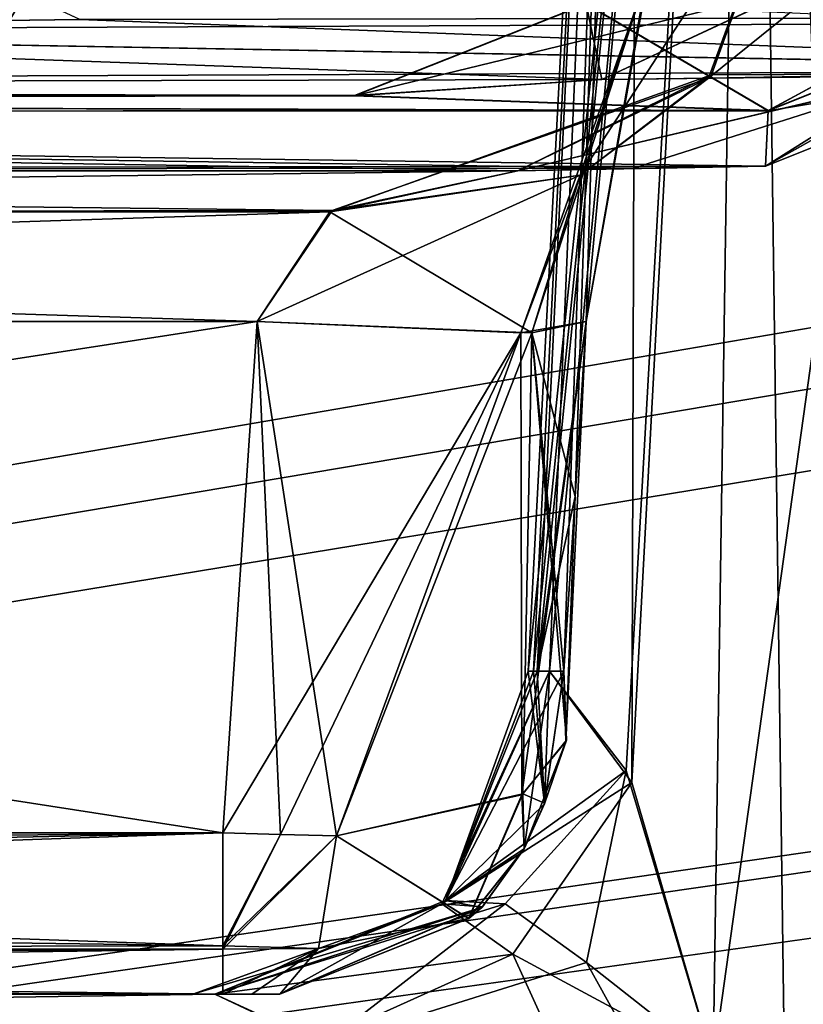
# Model space of a CAD drawing. Header units: inches. Extents: x -10 to 10, y -2.3 to 4.3.
# Tile 322 of 656: x -5.301 to -5.163, y -1.107 to -0.934. Entities that reach past the tile are written whole.
import ezdxf

# ---------------------------------------------------------------- set-up
doc = ezdxf.new("R2010")
doc.units = ezdxf.units.IN
doc.header["$LTSCALE"] = 65.185185
doc.header["$MEASUREMENT"] = 0
for name, color, linetype in [('1572', 7, 'CONTINUOUS'), ('1596', 7, 'CONTINUOUS'), ('1597', 7, 'CONTINUOUS'), ('1598', 7, 'CONTINUOUS'), ('1599', 7, 'CONTINUOUS'), ('1600', 7, 'CONTINUOUS'), ('1601', 7, 'CONTINUOUS'), ('1602', 7, 'CONTINUOUS'), ('1603', 7, 'CONTINUOUS'), ('1604', 7, 'CONTINUOUS'), ('1605', 7, 'CONTINUOUS'), ('1606', 7, 'CONTINUOUS'), ('1607', 7, 'CONTINUOUS'), ('1608', 7, 'CONTINUOUS'), ('1617', 7, 'CONTINUOUS'), ('1622', 7, 'CONTINUOUS'), ('1640', 7, 'CONTINUOUS'), ('1770', 7, 'CONTINUOUS'), ('1773', 7, 'CONTINUOUS'), ('196', 7, 'CONTINUOUS'), ('432', 7, 'CONTINUOUS'), ('4372', 7, 'CONTINUOUS'), ('7074', 7, 'CONTINUOUS'), ('7075', 7, 'CONTINUOUS'), ('7076', 7, 'CONTINUOUS'), ('7077', 7, 'CONTINUOUS'), ('7237', 7, 'CONTINUOUS'), ('7238', 7, 'CONTINUOUS'), ('7239', 7, 'CONTINUOUS'), ('7240', 7, 'CONTINUOUS'), ('7242', 7, 'CONTINUOUS'), ('7243', 7, 'CONTINUOUS'), ('7244', 7, 'CONTINUOUS'), ('7245', 7, 'CONTINUOUS'), ('7250', 7, 'CONTINUOUS'), ('7251', 7, 'CONTINUOUS'), ('7252', 7, 'CONTINUOUS'), ('7253', 7, 'CONTINUOUS'), ('7254', 7, 'CONTINUOUS'), ('7255', 7, 'CONTINUOUS'), ('7256', 7, 'CONTINUOUS'), ('7257', 7, 'CONTINUOUS'), ('7258', 7, 'CONTINUOUS'), ('8585', 7, 'CONTINUOUS'), ('8594', 7, 'CONTINUOUS'), ('9496', 7, 'CONTINUOUS')]:
    doc.layers.add(name, color=color, linetype=linetype)

msp = doc.modelspace()

# ---------------------------------------------------------------- linework, layer by layer
at = {"layer": '1572', "linetype": 'Continuous'}
for points in [[(-5.10467, -0.63882, 4.46648), (-5.17481, -1.57343, 4.42625), (-5.1258, -0.63817, 4.47526), (-5.10467, -0.63882, 4.46648)], [(-5.15357, -1.57279, 4.41749), (-5.17481, -1.57343, 4.42625), (-5.10467, -0.63882, 4.46648), (-5.15357, -1.57279, 4.41749)]]:
    msp.add_3dface(points, dxfattribs=at)
at = {"layer": '1596', "linetype": 'Continuous'}
for points in [[(-5.1919, -0.67738, 3.6), (-5.17224, -0.67738, 3.5154), (-5.21133, -1.04814, 3.6), (-5.1919, -0.67738, 3.6)], [(-5.21133, -1.04814, 3.6), (-5.17224, -0.67738, 3.5154), (-5.20975, -1.04814, 3.57427), (-5.21133, -1.04814, 3.6)], [(-5.2104, -1.04814, 3.61979), (-5.1919, -0.67738, 3.6), (-5.21133, -1.04814, 3.6), (-5.2104, -1.04814, 3.61979)], [(-5.20762, -1.04814, 3.63941), (-5.1919, -0.67738, 3.6), (-5.2104, -1.04814, 3.61979), (-5.20762, -1.04814, 3.63941)], [(-5.20975, -1.04814, 3.57427), (-5.17224, -0.67738, 3.5154), (-5.20113, -0.98664, 3.54659), (-5.20975, -1.04814, 3.57427)], [(-5.19313, -1.06773, 3.68828), (-5.1919, -0.67738, 3.6), (-5.20762, -1.04814, 3.63941), (-5.19313, -1.06773, 3.68828)], [(-5.20113, -0.98664, 3.54659), (-5.17224, -0.67738, 3.5154), (-5.1905, -0.92602, 3.52447), (-5.20113, -0.98664, 3.54659)], [(-5.17224, -0.67738, 3.6846), (-5.1919, -0.67738, 3.6), (-5.19313, -1.06773, 3.68828), (-5.17224, -0.67738, 3.6846)], [(-5.17877, -1.11693, 3.71932), (-5.17224, -0.67738, 3.6846), (-5.19313, -1.06773, 3.68828), (-5.17877, -1.11693, 3.71932)], [(-5.16524, -1.19171, 3.7435), (-5.17224, -0.67738, 3.6846), (-5.17877, -1.11693, 3.71932), (-5.16524, -1.19171, 3.7435)], [(-5.14803, -1.2611, 3.7661), (-5.14602, -1.25654, 3.76755), (-5.17224, -0.67738, 3.6846), (-5.14803, -1.2611, 3.7661)], [(-5.14803, -1.2611, 3.7661), (-5.17224, -0.67738, 3.6846), (-5.16524, -1.19171, 3.7435), (-5.14803, -1.2611, 3.7661)], [(-5.14602, -1.25654, 3.76755), (-5.14505, -1.24804, 3.7678), (-5.17224, -0.67738, 3.6846), (-5.14602, -1.25654, 3.76755)], [(-5.17224, -0.67738, 3.6846), (-5.14505, -1.24804, 3.7678), (-5.13124, -0.96295, 3.7599), (-5.17224, -0.67738, 3.6846)], [(-5.1173, -0.67738, 3.75187), (-5.17224, -0.67738, 3.6846), (-5.13124, -0.96295, 3.7599), (-5.1173, -0.67738, 3.75187)], [(-5.2031, -1.01741, 3.54776), (-5.20975, -1.04814, 3.57427), (-5.20113, -0.98664, 3.54659), (-5.2031, -1.01741, 3.54776)], [(-5.20506, -1.04814, 3.54892), (-5.20975, -1.04814, 3.57427), (-5.2031, -1.01741, 3.54776), (-5.20506, -1.04814, 3.54892)]]:
    msp.add_3dface(points, dxfattribs=at)
at = {"layer": '1597', "linetype": 'Continuous'}
for points in [[(-5.16473, -0.90326, 3.48013), (-5.1282, -0.90239, 3.44171), (-5.14075, -0.9431, 3.4275), (-5.16473, -0.90326, 3.48013)], [(-5.17911, -0.94325, 3.46895), (-5.16473, -0.90326, 3.48013), (-5.14075, -0.9431, 3.4275), (-5.17911, -0.94325, 3.46895)], [(-5.21318, -0.96011, 3.44382), (-5.17911, -0.94325, 3.46895), (-5.14075, -0.9431, 3.4275), (-5.21318, -0.96011, 3.44382)], [(-5.16961, -0.9593, 3.39715), (-5.21318, -0.96011, 3.44382), (-5.14075, -0.9431, 3.4275), (-5.16961, -0.9593, 3.39715)], [(-5.1928, -0.95968, 3.41915), (-5.21318, -0.96011, 3.44382), (-5.16961, -0.9593, 3.39715), (-5.1928, -0.95968, 3.41915)]]:
    msp.add_3dface(points, dxfattribs=at)
at = {"layer": '1598', "linetype": 'Continuous'}
for points in [[(-5.1905, -0.92602, 3.52447), (-5.16473, -0.90326, 3.48013), (-5.20218, -0.96091, 3.48772), (-5.1905, -0.92602, 3.52447)], [(-5.16473, -0.90326, 3.48013), (-5.17911, -0.94325, 3.46895), (-5.20218, -0.96091, 3.48772), (-5.16473, -0.90326, 3.48013)], [(-5.20113, -0.98664, 3.54659), (-5.1905, -0.92602, 3.52447), (-5.21069, -0.98864, 3.49606), (-5.20113, -0.98664, 3.54659)], [(-5.1905, -0.92602, 3.52447), (-5.20218, -0.96091, 3.48772), (-5.21069, -0.98864, 3.49606), (-5.1905, -0.92602, 3.52447)], [(-5.17911, -0.94325, 3.46895), (-5.21318, -0.96011, 3.44382), (-5.24623, -0.96737, 3.46215), (-5.17911, -0.94325, 3.46895)], [(-5.20218, -0.96091, 3.48772), (-5.17911, -0.94325, 3.46895), (-5.24623, -0.96737, 3.46215), (-5.20218, -0.96091, 3.48772)], [(-5.20218, -0.96091, 3.48772), (-5.24623, -0.96737, 3.46215), (-5.21069, -0.98864, 3.49606), (-5.20218, -0.96091, 3.48772)], [(-5.24623, -0.96737, 3.46215), (-5.25904, -0.98664, 3.4713), (-5.21069, -0.98864, 3.49606), (-5.24623, -0.96737, 3.46215)]]:
    msp.add_3dface(points, dxfattribs=at)
at = {"layer": '1599', "linetype": 'Continuous'}
for points in [[(-5.84856, -0.96793, 3.46275), (-5.21318, -0.96011, 3.44382), (-5.84985, -0.96011, 3.44382), (-5.84856, -0.96793, 3.46275)], [(-5.24623, -0.96737, 3.46215), (-5.21318, -0.96011, 3.44382), (-5.84856, -0.96793, 3.46275), (-5.24623, -0.96737, 3.46215)], [(-5.84548, -0.98664, 3.4713), (-5.24623, -0.96737, 3.46215), (-5.84856, -0.96793, 3.46275), (-5.84548, -0.98664, 3.4713)], [(-5.25904, -0.98664, 3.4713), (-5.24623, -0.96737, 3.46215), (-5.84548, -0.98664, 3.4713), (-5.25904, -0.98664, 3.4713)]]:
    msp.add_3dface(points, dxfattribs=at)
at = {"layer": '1600', "linetype": 'Continuous'}
for points in [[(-5.25904, -0.98664, 3.4713), (-5.84548, -0.98664, 3.4713), (-5.2651, -1.07657, 3.47601), (-5.25904, -0.98664, 3.4713)], [(-5.84548, -0.98664, 3.4713), (-5.84077, -1.07657, 3.47601), (-5.2651, -1.07657, 3.47601), (-5.84548, -0.98664, 3.4713)]]:
    msp.add_3dface(points, dxfattribs=at)
at = {"layer": '1601', "linetype": 'Continuous'}
for points in [[(-5.2651, -1.09705, 3.48562), (-5.2651, -1.07657, 3.47601), (-5.84152, -1.09676, 3.48532), (-5.2651, -1.09705, 3.48562)], [(-5.84152, -1.09676, 3.48532), (-5.2651, -1.07657, 3.47601), (-5.84101, -1.08871, 3.47929), (-5.84152, -1.09676, 3.48532)], [(-5.84101, -1.08871, 3.47929), (-5.2651, -1.07657, 3.47601), (-5.84077, -1.0828, 3.477), (-5.84101, -1.08871, 3.47929)], [(-5.2651, -1.07657, 3.47601), (-5.84077, -1.07657, 3.47601), (-5.84077, -1.0828, 3.477), (-5.2651, -1.07657, 3.47601)], [(-5.26507, -1.105, 3.50597), (-5.2651, -1.09705, 3.48562), (-5.84181, -1.105, 3.50599), (-5.26507, -1.105, 3.50597)], [(-5.84181, -1.105, 3.50599), (-5.2651, -1.09705, 3.48562), (-5.84171, -1.10048, 3.49014), (-5.84181, -1.105, 3.50599)], [(-5.84171, -1.10048, 3.49014), (-5.2651, -1.09705, 3.48562), (-5.84152, -1.09676, 3.48532), (-5.84171, -1.10048, 3.49014)]]:
    msp.add_3dface(points, dxfattribs=at)
at = {"layer": '1602', "linetype": 'Continuous'}
for points in [[(-5.2651, -1.07657, 3.47601), (-5.2651, -1.09705, 3.48562), (-5.25491, -1.07688, 3.4769), (-5.2651, -1.07657, 3.47601)], [(-5.25491, -1.07688, 3.4769), (-5.2651, -1.09705, 3.48562), (-5.24505, -1.07714, 3.4795), (-5.25491, -1.07688, 3.4769)], [(-5.24505, -1.07714, 3.4795), (-5.2651, -1.09705, 3.48562), (-5.24822, -1.09696, 3.48843), (-5.24505, -1.07714, 3.4795)], [(-5.2651, -1.09705, 3.48562), (-5.26507, -1.105, 3.50597), (-5.24822, -1.09696, 3.48843), (-5.2651, -1.09705, 3.48562)], [(-5.24822, -1.09696, 3.48843), (-5.26507, -1.105, 3.50597), (-5.25999, -1.105, 3.50641), (-5.24822, -1.09696, 3.48843)], [(-5.25506, -1.105, 3.5077), (-5.24822, -1.09696, 3.48843), (-5.25999, -1.105, 3.50641), (-5.25506, -1.105, 3.5077)]]:
    msp.add_3dface(points, dxfattribs=at)
at = {"layer": '1603', "linetype": 'Continuous'}
for points in [[(-5.84181, -1.105, 3.50599), (-5.84226, -1.105, 3.65059), (-5.26648, -1.105, 3.65059), (-5.84181, -1.105, 3.50599)], [(-5.26507, -1.105, 3.50597), (-5.84181, -1.105, 3.50599), (-5.27037, -1.105, 3.57837), (-5.26507, -1.105, 3.50597)], [(-5.27037, -1.105, 3.57837), (-5.84181, -1.105, 3.50599), (-5.26648, -1.105, 3.65059), (-5.27037, -1.105, 3.57837)], [(-5.25506, -1.105, 3.5077), (-5.26507, -1.105, 3.50597), (-5.27037, -1.105, 3.57837), (-5.25506, -1.105, 3.5077)], [(-5.26507, -1.105, 3.50597), (-5.25506, -1.105, 3.5077), (-5.25999, -1.105, 3.50641), (-5.26507, -1.105, 3.50597)]]:
    msp.add_3dface(points, dxfattribs=at)
at = {"layer": '1604', "linetype": 'Continuous'}
for points in [[(-5.26648, -1.105, 3.65059), (-5.84226, -1.105, 3.65059), (-5.84127, -1.11356, 3.67856), (-5.26648, -1.105, 3.65059)], [(-5.24824, -1.11338, 3.67829), (-5.26648, -1.105, 3.65059), (-5.84127, -1.11356, 3.67856), (-5.24824, -1.11338, 3.67829)]]:
    msp.add_3dface(points, dxfattribs=at)
at = {"layer": '1605', "linetype": 'Continuous'}
for points in [[(-5.19313, -1.06773, 3.68828), (-5.20762, -1.04814, 3.63941), (-5.22652, -1.08911, 3.643), (-5.19313, -1.06773, 3.68828)], [(-5.19313, -1.06773, 3.68828), (-5.22652, -1.08911, 3.643), (-5.21403, -1.09791, 3.67633), (-5.19313, -1.06773, 3.68828)], [(-5.17877, -1.11693, 3.71932), (-5.19313, -1.06773, 3.68828), (-5.21403, -1.09791, 3.67633), (-5.17877, -1.11693, 3.71932)], [(-5.22652, -1.08911, 3.643), (-5.26648, -1.105, 3.65059), (-5.21403, -1.09791, 3.67633), (-5.22652, -1.08911, 3.643)], [(-5.26648, -1.105, 3.65059), (-5.24824, -1.11338, 3.67829), (-5.21403, -1.09791, 3.67633), (-5.26648, -1.105, 3.65059)], [(-5.21403, -1.09791, 3.67633), (-5.24824, -1.11338, 3.67829), (-5.20015, -1.12842, 3.70182), (-5.21403, -1.09791, 3.67633)], [(-5.17877, -1.11693, 3.71932), (-5.21403, -1.09791, 3.67633), (-5.20015, -1.12842, 3.70182), (-5.17877, -1.11693, 3.71932)]]:
    msp.add_3dface(points, dxfattribs=at)
at = {"layer": '1606', "linetype": 'Continuous'}
for points in [[(-5.22652, -1.08911, 3.643), (-5.20762, -1.04814, 3.63941), (-5.21208, -1.07943, 3.53401), (-5.22652, -1.08911, 3.643)], [(-5.21208, -1.07943, 3.53401), (-5.20762, -1.04814, 3.63941), (-5.20847, -1.07138, 3.53848), (-5.21208, -1.07943, 3.53401)], [(-5.2104, -1.04814, 3.61979), (-5.21133, -1.04814, 3.6), (-5.20847, -1.07138, 3.53848), (-5.2104, -1.04814, 3.61979)], [(-5.21133, -1.04814, 3.6), (-5.20975, -1.04814, 3.57427), (-5.20847, -1.07138, 3.53848), (-5.21133, -1.04814, 3.6)], [(-5.20762, -1.04814, 3.63941), (-5.2104, -1.04814, 3.61979), (-5.20847, -1.07138, 3.53848), (-5.20762, -1.04814, 3.63941)], [(-5.20975, -1.04814, 3.57427), (-5.20506, -1.04814, 3.54892), (-5.20847, -1.07138, 3.53848), (-5.20975, -1.04814, 3.57427)], [(-5.21938, -1.08962, 3.52724), (-5.22652, -1.08911, 3.643), (-5.21208, -1.07943, 3.53401), (-5.21938, -1.08962, 3.52724)], [(-5.25506, -1.105, 3.5077), (-5.27037, -1.105, 3.57837), (-5.22652, -1.08911, 3.643), (-5.25506, -1.105, 3.5077)], [(-5.27037, -1.105, 3.57837), (-5.26648, -1.105, 3.65059), (-5.22652, -1.08911, 3.643), (-5.27037, -1.105, 3.57837)], [(-5.25506, -1.105, 3.5077), (-5.22652, -1.08911, 3.643), (-5.21938, -1.08962, 3.52724), (-5.25506, -1.105, 3.5077)]]:
    msp.add_3dface(points, dxfattribs=at)
at = {"layer": '1607', "linetype": 'Continuous'}
for points in [[(-5.20847, -1.07138, 3.53848), (-5.20506, -1.04814, 3.54892), (-5.20461, -1.06031, 3.5271), (-5.20847, -1.07138, 3.53848)], [(-5.21231, -1.06976, 3.50632), (-5.20847, -1.07138, 3.53848), (-5.20461, -1.06031, 3.5271), (-5.21231, -1.06976, 3.50632)], [(-5.24505, -1.07714, 3.4795), (-5.22181, -1.09164, 3.50824), (-5.21231, -1.06976, 3.50632), (-5.24505, -1.07714, 3.4795)], [(-5.22181, -1.09164, 3.50824), (-5.21208, -1.07943, 3.53401), (-5.21231, -1.06976, 3.50632), (-5.22181, -1.09164, 3.50824)], [(-5.21208, -1.07943, 3.53401), (-5.20847, -1.07138, 3.53848), (-5.21231, -1.06976, 3.50632), (-5.21208, -1.07943, 3.53401)], [(-5.24505, -1.07714, 3.4795), (-5.24822, -1.09696, 3.48843), (-5.22181, -1.09164, 3.50824), (-5.24505, -1.07714, 3.4795)], [(-5.21938, -1.08962, 3.52724), (-5.21208, -1.07943, 3.53401), (-5.22181, -1.09164, 3.50824), (-5.21938, -1.08962, 3.52724)], [(-5.25506, -1.105, 3.5077), (-5.21938, -1.08962, 3.52724), (-5.22181, -1.09164, 3.50824), (-5.25506, -1.105, 3.5077)], [(-5.24822, -1.09696, 3.48843), (-5.25506, -1.105, 3.5077), (-5.22181, -1.09164, 3.50824), (-5.24822, -1.09696, 3.48843)]]:
    msp.add_3dface(points, dxfattribs=at)
at = {"layer": '1608', "linetype": 'Continuous'}
for points in [[(-5.25904, -0.98664, 3.4713), (-5.2651, -1.07657, 3.47601), (-5.25491, -1.07688, 3.4769), (-5.25904, -0.98664, 3.4713)], [(-5.21069, -0.98864, 3.49606), (-5.25904, -0.98664, 3.4713), (-5.24505, -1.07714, 3.4795), (-5.21069, -0.98864, 3.49606)], [(-5.25904, -0.98664, 3.4713), (-5.25491, -1.07688, 3.4769), (-5.24505, -1.07714, 3.4795), (-5.25904, -0.98664, 3.4713)], [(-5.2031, -1.01741, 3.54776), (-5.20113, -0.98664, 3.54659), (-5.21069, -0.98864, 3.49606), (-5.2031, -1.01741, 3.54776)], [(-5.21069, -0.98864, 3.49606), (-5.24505, -1.07714, 3.4795), (-5.21231, -1.06976, 3.50632), (-5.21069, -0.98864, 3.49606)], [(-5.21069, -0.98864, 3.49606), (-5.21231, -1.06976, 3.50632), (-5.20461, -1.06031, 3.5271), (-5.21069, -0.98864, 3.49606)], [(-5.20506, -1.04814, 3.54892), (-5.2031, -1.01741, 3.54776), (-5.21069, -0.98864, 3.49606), (-5.20506, -1.04814, 3.54892)], [(-5.20506, -1.04814, 3.54892), (-5.21069, -0.98864, 3.49606), (-5.20461, -1.06031, 3.5271), (-5.20506, -1.04814, 3.54892)]]:
    msp.add_3dface(points, dxfattribs=at)
at = {"layer": '1617', "linetype": 'Continuous'}
for points in [[(-5.05887, -0.94242, 2.43047), (-4.73281, -0.93258, 1.86674), (-5.44137, -0.93552, 2.03509), (-5.05887, -0.94242, 2.43047)], [(-5.44137, -0.93552, 2.03509), (-4.73281, -0.93258, 1.86674), (-5.29024, -0.93353, 1.92101), (-5.44137, -0.93552, 2.03509)], [(-5.76647, -0.94537, 2.59922), (-5.05887, -0.94242, 2.43047), (-5.44137, -0.93552, 2.03509), (-5.76647, -0.94537, 2.59922)], [(-5.19839, -0.94409, 2.52602), (-5.05887, -0.94242, 2.43047), (-5.76647, -0.94537, 2.59922), (-5.19839, -0.94409, 2.52602)], [(-5.76895, -0.94785, 2.74122), (-5.24193, -0.94692, 2.688), (-5.76647, -0.94537, 2.59922), (-5.76895, -0.94785, 2.74122)], [(-5.24193, -0.94692, 2.688), (-5.19839, -0.94409, 2.52602), (-5.76647, -0.94537, 2.59922), (-5.24193, -0.94692, 2.688)], [(-5.1691, -0.94958, 2.8406), (-5.24193, -0.94692, 2.688), (-5.76895, -0.94785, 2.74122), (-5.1691, -0.94958, 2.8406)], [(-5.85039, -0.94988, 2.85758), (-5.1691, -0.94958, 2.8406), (-5.76895, -0.94785, 2.74122), (-5.85039, -0.94988, 2.85758)], [(-5.85039, -0.94988, 2.85758), (-5.16961, -0.9593, 3.39715), (-5.1691, -0.94958, 2.8406), (-5.85039, -0.94988, 2.85758)], [(-5.84985, -0.96011, 3.44382), (-5.16961, -0.9593, 3.39715), (-5.85039, -0.94988, 2.85758), (-5.84985, -0.96011, 3.44382)], [(-5.1928, -0.95968, 3.41915), (-5.16961, -0.9593, 3.39715), (-5.84985, -0.96011, 3.44382), (-5.1928, -0.95968, 3.41915)], [(-5.21318, -0.96011, 3.44382), (-5.1928, -0.95968, 3.41915), (-5.84985, -0.96011, 3.44382), (-5.21318, -0.96011, 3.44382)]]:
    msp.add_3dface(points, dxfattribs=at)
at = {"layer": '1622', "linetype": 'Continuous'}
for points in [[(-5.44128, -0.93549, -2.03314), (-5.29019, -0.9335, -1.91898), (-5.05887, -0.94239, -2.42852), (-5.44128, -0.93549, -2.03314)], [(-5.05887, -0.94239, -2.42852), (-5.29019, -0.9335, -1.91898), (-4.7328, -0.93255, -1.86479), (-5.05887, -0.94239, -2.42852)], [(-5.76647, -0.94534, -2.59727), (-5.44128, -0.93549, -2.03314), (-5.19839, -0.94406, -2.52407), (-5.76647, -0.94534, -2.59727)], [(-5.19839, -0.94406, -2.52407), (-5.44128, -0.93549, -2.03314), (-5.05887, -0.94239, -2.42852), (-5.19839, -0.94406, -2.52407)], [(-5.76895, -0.94781, -2.73927), (-5.76647, -0.94534, -2.59727), (-5.24192, -0.94689, -2.68605), (-5.76895, -0.94781, -2.73927)], [(-5.24192, -0.94689, -2.68605), (-5.76647, -0.94534, -2.59727), (-5.19839, -0.94406, -2.52407), (-5.24192, -0.94689, -2.68605)], [(-5.1691, -0.94955, -2.83865), (-5.76895, -0.94781, -2.73927), (-5.24192, -0.94689, -2.68605), (-5.1691, -0.94955, -2.83865)], [(-5.85039, -0.94985, -2.85563), (-5.76895, -0.94781, -2.73927), (-5.1691, -0.94955, -2.83865), (-5.85039, -0.94985, -2.85563)], [(-5.16961, -0.9593, -3.39715), (-5.85039, -0.94985, -2.85563), (-5.1691, -0.94955, -2.83865), (-5.16961, -0.9593, -3.39715)], [(-5.84985, -0.96011, -3.44382), (-5.85039, -0.94985, -2.85563), (-5.21318, -0.96011, -3.44382), (-5.84985, -0.96011, -3.44382)], [(-5.21318, -0.96011, -3.44382), (-5.85039, -0.94985, -2.85563), (-5.19281, -0.95968, -3.41917), (-5.21318, -0.96011, -3.44382)], [(-5.19281, -0.95968, -3.41917), (-5.85039, -0.94985, -2.85563), (-5.16961, -0.9593, -3.39715), (-5.19281, -0.95968, -3.41917)]]:
    msp.add_3dface(points, dxfattribs=at)
at = {"layer": '1640', "linetype": 'Continuous'}
msp.add_3dface([(-5.44137, -0.93552, 2.03509), (-5.29024, -0.93353, 1.92101), (-5.3256, -0.91716, 1.90103), (-5.44137, -0.93552, 2.03509)], dxfattribs=at)
at = {"layer": '1770', "linetype": 'Continuous'}
for points in [[(-5.7303, -0.88341, -4.46241), (-5.70702, -1.22838, -4.44433), (-5.1258, -0.63817, -4.47526), (-5.7303, -0.88341, -4.46241)], [(-5.70702, -1.22838, -4.44433), (-5.68551, -1.57343, -4.42625), (-5.1258, -0.63817, -4.47526), (-5.70702, -1.22838, -4.44433)], [(-5.68551, -1.57343, -4.42625), (-5.17481, -1.57343, -4.42625), (-5.1258, -0.63817, -4.47526), (-5.68551, -1.57343, -4.42625)]]:
    msp.add_3dface(points, dxfattribs=at)
at = {"layer": '1773', "linetype": 'Continuous'}
msp.add_3dface([(-5.1258, -0.63817, -4.47526), (-5.17481, -1.57343, -4.42625), (-5.15361, -1.57279, -4.41753), (-5.1258, -0.63817, -4.47526)], dxfattribs=at)
at = {"layer": '196', "linetype": 'Continuous'}
for points in [[(-1.89693, -0.63817, -4.57874), (-8.57837, -1.57343, -4.62775), (-1.93761, -0.62096, -4.57784), (-1.89693, -0.63817, -4.57874)], [(-1.93761, -0.62096, -4.57784), (-8.57837, -1.57343, -4.62775), (-2.10307, -0.63817, -4.57874), (-1.93761, -0.62096, -4.57784)], [(-2.87743, -0.63817, -4.57874), (-8.57837, -1.57343, -4.62775), (-2.91811, -0.62096, -4.57784), (-2.87743, -0.63817, -4.57874)], [(-2.91811, -0.62096, -4.57784), (-8.57837, -1.57343, -4.62775), (-3.12257, -0.63817, -4.57874), (-2.91811, -0.62096, -4.57784)], [(-4.87743, -0.63817, -4.57874), (-8.57837, -1.57343, -4.62775), (-4.91811, -0.62096, -4.57784), (-4.87743, -0.63817, -4.57874)], [(-4.91811, -0.62096, -4.57784), (-8.57837, -1.57343, -4.62775), (-5.12257, -0.63817, -4.57874), (-4.91811, -0.62096, -4.57784)], [(-3.89693, -0.63817, -4.57874), (-8.57837, -1.57343, -4.62775), (-3.93712, -0.62143, -4.57786), (-3.89693, -0.63817, -4.57874)], [(-3.93712, -0.62143, -4.57786), (-8.57837, -1.57343, -4.62775), (-4.10307, -0.63817, -4.57874), (-3.93712, -0.62143, -4.57786)], [(8.57837, -1.57343, -4.62775), (-8.57837, -1.57343, -4.62775), (8.52935, -0.63817, -4.57874), (8.57837, -1.57343, -4.62775)], [(5.89693, -0.63817, -4.57874), (-8.57837, -1.57343, -4.62775), (5.12257, -0.63817, -4.57874), (5.89693, -0.63817, -4.57874)], [(-8.57837, -1.57343, -4.62775), (5.89693, -0.63817, -4.57874), (6.10307, -0.63817, -4.57874), (-8.57837, -1.57343, -4.62775)], [(5.12257, -0.63817, -4.57874), (-8.57837, -1.57343, -4.62775), (4.87743, -0.63817, -4.57874), (5.12257, -0.63817, -4.57874)], [(4.87743, -0.63817, -4.57874), (-8.57837, -1.57343, -4.62775), (4.10307, -0.63817, -4.57874), (4.87743, -0.63817, -4.57874)], [(4.10307, -0.63817, -4.57874), (-8.57837, -1.57343, -4.62775), (3.89693, -0.63817, -4.57874), (4.10307, -0.63817, -4.57874)], [(3.89693, -0.63817, -4.57874), (-8.57837, -1.57343, -4.62775), (3.12257, -0.63817, -4.57874), (3.89693, -0.63817, -4.57874)], [(3.12257, -0.63817, -4.57874), (-8.57837, -1.57343, -4.62775), (2.87743, -0.63817, -4.57874), (3.12257, -0.63817, -4.57874)], [(2.87743, -0.63817, -4.57874), (-8.57837, -1.57343, -4.62775), (2.10307, -0.63817, -4.57874), (2.87743, -0.63817, -4.57874)], [(2.10307, -0.63817, -4.57874), (-8.57837, -1.57343, -4.62775), (1.89693, -0.63817, -4.57874), (2.10307, -0.63817, -4.57874)], [(1.89693, -0.63817, -4.57874), (-8.57837, -1.57343, -4.62775), (-1.89693, -0.63817, -4.57874), (1.89693, -0.63817, -4.57874)], [(-2.10307, -0.63817, -4.57874), (-8.57837, -1.57343, -4.62775), (-2.87743, -0.63817, -4.57874), (-2.10307, -0.63817, -4.57874)], [(-3.12257, -0.63817, -4.57874), (-8.57837, -1.57343, -4.62775), (-3.89693, -0.63817, -4.57874), (-3.12257, -0.63817, -4.57874)], [(-4.10307, -0.63817, -4.57874), (-8.57837, -1.57343, -4.62775), (-4.87743, -0.63817, -4.57874), (-4.10307, -0.63817, -4.57874)], [(-5.12257, -0.63817, -4.57874), (-8.57837, -1.57343, -4.62775), (-5.89693, -0.63817, -4.57874), (-5.12257, -0.63817, -4.57874)], [(8.52935, -0.63817, -4.57874), (-8.57837, -1.57343, -4.62775), (7.12257, -0.63817, -4.57874), (8.52935, -0.63817, -4.57874)], [(7.12257, -0.63817, -4.57874), (-8.57837, -1.57343, -4.62775), (6.87743, -0.63817, -4.57874), (7.12257, -0.63817, -4.57874)], [(6.87743, -0.63817, -4.57874), (-8.57837, -1.57343, -4.62775), (6.10307, -0.63817, -4.57874), (6.87743, -0.63817, -4.57874)]]:
    msp.add_3dface(points, dxfattribs=at)
at = {"layer": '432', "linetype": 'Continuous'}
for points in [[(-8.57837, -1.57343, 4.62775), (8.57837, -1.57343, 4.62775), (-8.52935, -0.63817, 4.57874), (-8.57837, -1.57343, 4.62775)], [(-8.52935, -0.63817, 4.57874), (8.57837, -1.57343, 4.62775), (-7.12257, -0.63817, 4.57874), (-8.52935, -0.63817, 4.57874)], [(-7.12257, -0.63817, 4.57874), (8.57837, -1.57343, 4.62775), (-6.87743, -0.63817, 4.57874), (-7.12257, -0.63817, 4.57874)], [(-6.87743, -0.63817, 4.57874), (8.57837, -1.57343, 4.62775), (-6.10307, -0.63817, 4.57874), (-6.87743, -0.63817, 4.57874)], [(-6.10307, -0.63817, 4.57874), (8.57837, -1.57343, 4.62775), (-5.89693, -0.63817, 4.57874), (-6.10307, -0.63817, 4.57874)], [(-5.89693, -0.63817, 4.57874), (8.57837, -1.57343, 4.62775), (-5.12257, -0.63817, 4.57874), (-5.89693, -0.63817, 4.57874)]]:
    msp.add_3dface(points, dxfattribs=at)
at = {"layer": '4372', "linetype": 'Continuous'}
msp.add_3dface([(-5.29019, -0.9335, -1.91898), (-5.44128, -0.93549, -2.03314), (-5.3255, -0.91712, -1.89888), (-5.29019, -0.9335, -1.91898)], dxfattribs=at)
at = {"layer": '7074', "linetype": 'Continuous'}
for points in [[(-5.05887, -0.94242, 2.43047), (-5.16382, -0.92795, 2.54902), (-5.04635, -0.92629, 2.4706), (-5.05887, -0.94242, 2.43047)], [(-5.19839, -0.94409, 2.52602), (-5.24193, -0.94692, 2.688), (-5.16382, -0.92795, 2.54902), (-5.19839, -0.94409, 2.52602)], [(-5.24193, -0.94692, 2.688), (-5.20116, -0.93082, 2.68571), (-5.16382, -0.92795, 2.54902), (-5.24193, -0.94692, 2.688)], [(-5.05887, -0.94242, 2.43047), (-5.19839, -0.94409, 2.52602), (-5.16382, -0.92795, 2.54902), (-5.05887, -0.94242, 2.43047)], [(-5.24193, -0.94692, 2.688), (-5.1691, -0.94958, 2.8406), (-5.20116, -0.93082, 2.68571), (-5.24193, -0.94692, 2.688)], [(-5.1691, -0.94958, 2.8406), (-5.13879, -0.93292, 2.81317), (-5.20116, -0.93082, 2.68571), (-5.1691, -0.94958, 2.8406)]]:
    msp.add_3dface(points, dxfattribs=at)
at = {"layer": '7075', "linetype": 'Continuous'}
msp.add_3dface([(-5.13879, -0.93292, 2.81317), (-5.1691, -0.94958, 2.8406), (-5.12769, -0.93296, 2.83798), (-5.13879, -0.93292, 2.81317)], dxfattribs=at)
at = {"layer": '7076', "linetype": 'Continuous'}
for points in [[(-5.12769, -0.93296, 2.83798), (-5.1691, -0.94958, 2.8406), (-5.12828, -0.94286, 3.40071), (-5.12769, -0.93296, 2.83798)], [(-5.1691, -0.94958, 2.8406), (-5.16961, -0.9593, 3.39715), (-5.12828, -0.94286, 3.40071), (-5.1691, -0.94958, 2.8406)]]:
    msp.add_3dface(points, dxfattribs=at)
at = {"layer": '7077', "linetype": 'Continuous'}
msp.add_3dface([(-5.16961, -0.9593, 3.39715), (-5.14075, -0.9431, 3.4275), (-5.12828, -0.94286, 3.40071), (-5.16961, -0.9593, 3.39715)], dxfattribs=at)
at = {"layer": '7237', "linetype": 'Continuous'}
for points in [[(-5.05887, -0.94239, -2.42852), (-5.04635, -0.92626, -2.46865), (-5.16386, -0.92791, -2.54713), (-5.05887, -0.94239, -2.42852)], [(-5.19839, -0.94406, -2.52407), (-5.16386, -0.92791, -2.54713), (-5.20116, -0.93078, -2.68381), (-5.19839, -0.94406, -2.52407)], [(-5.19839, -0.94406, -2.52407), (-5.05887, -0.94239, -2.42852), (-5.16386, -0.92791, -2.54713), (-5.19839, -0.94406, -2.52407)], [(-5.1691, -0.94955, -2.83865), (-5.24192, -0.94689, -2.68605), (-5.20116, -0.93078, -2.68381), (-5.1691, -0.94955, -2.83865)], [(-5.24192, -0.94689, -2.68605), (-5.19839, -0.94406, -2.52407), (-5.20116, -0.93078, -2.68381), (-5.24192, -0.94689, -2.68605)], [(-5.1691, -0.94955, -2.83865), (-5.20116, -0.93078, -2.68381), (-5.13923, -0.93344, -2.8116), (-5.1691, -0.94955, -2.83865)]]:
    msp.add_3dface(points, dxfattribs=at)
at = {"layer": '7238', "linetype": 'Continuous'}
msp.add_3dface([(-5.1691, -0.94955, -2.83865), (-5.13923, -0.93344, -2.8116), (-5.12784, -0.93307, -2.83604), (-5.1691, -0.94955, -2.83865)], dxfattribs=at)
at = {"layer": '7239', "linetype": 'Continuous'}
for points in [[(-5.16961, -0.9593, -3.39715), (-5.1691, -0.94955, -2.83865), (-5.12784, -0.93307, -2.83604), (-5.16961, -0.9593, -3.39715)], [(-5.16961, -0.9593, -3.39715), (-5.12784, -0.93307, -2.83604), (-5.12821, -0.94279, -3.40072), (-5.16961, -0.9593, -3.39715)]]:
    msp.add_3dface(points, dxfattribs=at)
at = {"layer": '7240', "linetype": 'Continuous'}
msp.add_3dface([(-5.16961, -0.9593, -3.39715), (-5.12821, -0.94279, -3.40072), (-5.14076, -0.94312, -3.42748), (-5.16961, -0.9593, -3.39715)], dxfattribs=at)
at = {"layer": '7242', "linetype": 'Continuous'}
for points in [[(-5.21133, -1.04814, -3.6), (-5.20975, -1.04814, -3.57427), (-5.1919, -0.67738, -3.6), (-5.21133, -1.04814, -3.6)], [(-5.2104, -1.04814, -3.61979), (-5.21133, -1.04814, -3.6), (-5.17224, -0.67738, -3.6846), (-5.2104, -1.04814, -3.61979)], [(-5.17224, -0.67738, -3.6846), (-5.21133, -1.04814, -3.6), (-5.1919, -0.67738, -3.6), (-5.17224, -0.67738, -3.6846)], [(-5.20762, -1.04814, -3.63941), (-5.2104, -1.04814, -3.61979), (-5.17224, -0.67738, -3.6846), (-5.20762, -1.04814, -3.63941)], [(-5.20975, -1.04814, -3.57427), (-5.20506, -1.04814, -3.54893), (-5.1919, -0.67738, -3.6), (-5.20975, -1.04814, -3.57427)], [(-5.19409, -1.06565, -3.68589), (-5.20762, -1.04814, -3.63941), (-5.17224, -0.67738, -3.6846), (-5.19409, -1.06565, -3.68589)], [(-5.20506, -1.04814, -3.54893), (-5.2031, -1.01737, -3.54776), (-5.1919, -0.67738, -3.6), (-5.20506, -1.04814, -3.54893)], [(-5.2031, -1.01737, -3.54776), (-5.20113, -0.98664, -3.54659), (-5.1919, -0.67738, -3.6), (-5.2031, -1.01737, -3.54776)], [(-5.20113, -0.98664, -3.54659), (-5.19017, -0.92517, -3.52376), (-5.1919, -0.67738, -3.6), (-5.20113, -0.98664, -3.54659)], [(-5.17877, -1.11693, -3.71932), (-5.19409, -1.06565, -3.68589), (-5.17224, -0.67738, -3.6846), (-5.17877, -1.11693, -3.71932)], [(-5.16493, -1.19314, -3.74396), (-5.17877, -1.11693, -3.71932), (-5.1173, -0.67738, -3.75187), (-5.16493, -1.19314, -3.74396)], [(-5.1173, -0.67738, -3.75187), (-5.17877, -1.11693, -3.71932), (-5.17224, -0.67738, -3.6846), (-5.1173, -0.67738, -3.75187)], [(-5.14803, -1.2611, -3.76609), (-5.16493, -1.19314, -3.74396), (-5.1173, -0.67738, -3.75187), (-5.14803, -1.2611, -3.76609)]]:
    msp.add_3dface(points, dxfattribs=at)
at = {"layer": '7243', "linetype": 'Continuous'}
for points in [[(-5.14076, -0.94312, -3.42748), (-5.12819, -0.90239, -3.44171), (-5.17962, -0.94385, -3.46857), (-5.14076, -0.94312, -3.42748)], [(-5.12819, -0.90239, -3.44171), (-5.16473, -0.90326, -3.48013), (-5.17962, -0.94385, -3.46857), (-5.12819, -0.90239, -3.44171)], [(-5.21318, -0.96011, -3.44382), (-5.19281, -0.95968, -3.41917), (-5.14076, -0.94312, -3.42748), (-5.21318, -0.96011, -3.44382)], [(-5.21318, -0.96011, -3.44382), (-5.14076, -0.94312, -3.42748), (-5.17962, -0.94385, -3.46857), (-5.21318, -0.96011, -3.44382)], [(-5.19281, -0.95968, -3.41917), (-5.16961, -0.9593, -3.39715), (-5.14076, -0.94312, -3.42748), (-5.19281, -0.95968, -3.41917)]]:
    msp.add_3dface(points, dxfattribs=at)
at = {"layer": '7244', "linetype": 'Continuous'}
for points in [[(-5.16473, -0.90326, -3.48013), (-5.19017, -0.92517, -3.52376), (-5.20218, -0.9609, -3.48772), (-5.16473, -0.90326, -3.48013)], [(-5.17962, -0.94385, -3.46857), (-5.16473, -0.90326, -3.48013), (-5.20218, -0.9609, -3.48772), (-5.17962, -0.94385, -3.46857)], [(-5.19017, -0.92517, -3.52376), (-5.20113, -0.98664, -3.54659), (-5.21266, -0.98864, -3.4935), (-5.19017, -0.92517, -3.52376)], [(-5.20218, -0.9609, -3.48772), (-5.19017, -0.92517, -3.52376), (-5.21266, -0.98864, -3.4935), (-5.20218, -0.9609, -3.48772)], [(-5.21318, -0.96011, -3.44382), (-5.17962, -0.94385, -3.46857), (-5.24583, -0.96712, -3.46187), (-5.21318, -0.96011, -3.44382)], [(-5.17962, -0.94385, -3.46857), (-5.20218, -0.9609, -3.48772), (-5.24583, -0.96712, -3.46187), (-5.17962, -0.94385, -3.46857)], [(-5.24583, -0.96712, -3.46187), (-5.20218, -0.9609, -3.48772), (-5.25904, -0.98664, -3.4713), (-5.24583, -0.96712, -3.46187)], [(-5.25904, -0.98664, -3.4713), (-5.20218, -0.9609, -3.48772), (-5.21266, -0.98864, -3.4935), (-5.25904, -0.98664, -3.4713)]]:
    msp.add_3dface(points, dxfattribs=at)
at = {"layer": '7245', "linetype": 'Continuous'}
for points in [[(-5.84985, -0.96011, -3.44382), (-5.21318, -0.96011, -3.44382), (-5.24583, -0.96712, -3.46187), (-5.84985, -0.96011, -3.44382)], [(-5.84985, -0.96011, -3.44382), (-5.24583, -0.96712, -3.46187), (-5.84855, -0.96798, -3.4628), (-5.84985, -0.96011, -3.44382)], [(-5.24583, -0.96712, -3.46187), (-5.25904, -0.98664, -3.4713), (-5.84855, -0.96798, -3.4628), (-5.24583, -0.96712, -3.46187)], [(-5.84855, -0.96798, -3.4628), (-5.25904, -0.98664, -3.4713), (-5.84548, -0.98664, -3.4713), (-5.84855, -0.96798, -3.4628)]]:
    msp.add_3dface(points, dxfattribs=at)
at = {"layer": '7250', "linetype": 'Continuous'}
for points in [[(-5.84127, -1.11355, -3.67856), (-5.84226, -1.105, -3.65059), (-5.2475, -1.11396, -3.67915), (-5.84127, -1.11355, -3.67856)], [(-5.2475, -1.11396, -3.67915), (-5.84226, -1.105, -3.65059), (-5.26648, -1.105, -3.65059), (-5.2475, -1.11396, -3.67915)]]:
    msp.add_3dface(points, dxfattribs=at)
at = {"layer": '7251', "linetype": 'Continuous'}
for points in [[(-5.20762, -1.04814, -3.63941), (-5.19409, -1.06565, -3.68589), (-5.22591, -1.08852, -3.64289), (-5.20762, -1.04814, -3.63941)], [(-5.22591, -1.08852, -3.64289), (-5.19409, -1.06565, -3.68589), (-5.21537, -1.08907, -3.66571), (-5.22591, -1.08852, -3.64289)], [(-5.21537, -1.08907, -3.66571), (-5.19409, -1.06565, -3.68589), (-5.20108, -1.09939, -3.68928), (-5.21537, -1.08907, -3.66571)], [(-5.19409, -1.06565, -3.68589), (-5.17877, -1.11693, -3.71932), (-5.20108, -1.09939, -3.68928), (-5.19409, -1.06565, -3.68589)], [(-5.26648, -1.105, -3.65059), (-5.22591, -1.08852, -3.64289), (-5.21537, -1.08907, -3.66571), (-5.26648, -1.105, -3.65059)], [(-5.2475, -1.11396, -3.67915), (-5.26648, -1.105, -3.65059), (-5.21537, -1.08907, -3.66571), (-5.2475, -1.11396, -3.67915)], [(-5.2475, -1.11396, -3.67915), (-5.21537, -1.08907, -3.66571), (-5.20108, -1.09939, -3.68928), (-5.2475, -1.11396, -3.67915)], [(-5.2475, -1.11396, -3.67915), (-5.20108, -1.09939, -3.68928), (-5.18808, -1.12291, -3.70928), (-5.2475, -1.11396, -3.67915)], [(-5.20108, -1.09939, -3.68928), (-5.17877, -1.11693, -3.71932), (-5.18808, -1.12291, -3.70928), (-5.20108, -1.09939, -3.68928)]]:
    msp.add_3dface(points, dxfattribs=at)
at = {"layer": '7252', "linetype": 'Continuous'}
for points in [[(-5.20506, -1.04814, -3.54893), (-5.20975, -1.04814, -3.57427), (-5.22591, -1.08852, -3.64289), (-5.20506, -1.04814, -3.54893)], [(-5.20506, -1.04814, -3.54893), (-5.22591, -1.08852, -3.64289), (-5.2085, -1.07148, -3.53843), (-5.20506, -1.04814, -3.54893)], [(-5.20975, -1.04814, -3.57427), (-5.21133, -1.04814, -3.6), (-5.22591, -1.08852, -3.64289), (-5.20975, -1.04814, -3.57427)], [(-5.21133, -1.04814, -3.6), (-5.2104, -1.04814, -3.61979), (-5.22591, -1.08852, -3.64289), (-5.21133, -1.04814, -3.6)], [(-5.2104, -1.04814, -3.61979), (-5.20762, -1.04814, -3.63941), (-5.22591, -1.08852, -3.64289), (-5.2104, -1.04814, -3.61979)], [(-5.2085, -1.07148, -3.53843), (-5.22591, -1.08852, -3.64289), (-5.21208, -1.07943, -3.53401), (-5.2085, -1.07148, -3.53843)], [(-5.21208, -1.07943, -3.53401), (-5.22591, -1.08852, -3.64289), (-5.2195, -1.08975, -3.52714), (-5.21208, -1.07943, -3.53401)], [(-5.22591, -1.08852, -3.64289), (-5.26648, -1.105, -3.65059), (-5.2195, -1.08975, -3.52714), (-5.22591, -1.08852, -3.64289)], [(-5.2195, -1.08975, -3.52714), (-5.26648, -1.105, -3.65059), (-5.27037, -1.105, -3.57837), (-5.2195, -1.08975, -3.52714)], [(-5.25506, -1.105, -3.5077), (-5.2195, -1.08975, -3.52714), (-5.27037, -1.105, -3.57837), (-5.25506, -1.105, -3.5077)]]:
    msp.add_3dface(points, dxfattribs=at)
at = {"layer": '7253', "linetype": 'Continuous'}
for points in [[(-5.20506, -1.04814, -3.54893), (-5.2085, -1.07148, -3.53843), (-5.20471, -1.0605, -3.52647), (-5.20506, -1.04814, -3.54893)], [(-5.20471, -1.0605, -3.52647), (-5.21208, -1.07943, -3.53401), (-5.21244, -1.06991, -3.50613), (-5.20471, -1.0605, -3.52647)], [(-5.2085, -1.07148, -3.53843), (-5.21208, -1.07943, -3.53401), (-5.20471, -1.0605, -3.52647), (-5.2085, -1.07148, -3.53843)], [(-5.22182, -1.09165, -3.50823), (-5.24505, -1.07714, -3.4795), (-5.21244, -1.06991, -3.50613), (-5.22182, -1.09165, -3.50823)], [(-5.21208, -1.07943, -3.53401), (-5.22182, -1.09165, -3.50823), (-5.21244, -1.06991, -3.50613), (-5.21208, -1.07943, -3.53401)], [(-5.22182, -1.09165, -3.50823), (-5.24822, -1.09696, -3.48843), (-5.24505, -1.07714, -3.4795), (-5.22182, -1.09165, -3.50823)], [(-5.21208, -1.07943, -3.53401), (-5.2195, -1.08975, -3.52714), (-5.22182, -1.09165, -3.50823), (-5.21208, -1.07943, -3.53401)], [(-5.2195, -1.08975, -3.52714), (-5.25506, -1.105, -3.5077), (-5.22182, -1.09165, -3.50823), (-5.2195, -1.08975, -3.52714)], [(-5.22182, -1.09165, -3.50823), (-5.25506, -1.105, -3.5077), (-5.24822, -1.09696, -3.48843), (-5.22182, -1.09165, -3.50823)]]:
    msp.add_3dface(points, dxfattribs=at)
at = {"layer": '7254', "linetype": 'Continuous'}
for points in [[(-5.2651, -1.09647, -3.48502), (-5.2651, -1.07657, -3.47601), (-5.25492, -1.07688, -3.4769), (-5.2651, -1.09647, -3.48502)], [(-5.24505, -1.07714, -3.4795), (-5.2651, -1.09647, -3.48502), (-5.25492, -1.07688, -3.4769), (-5.24505, -1.07714, -3.4795)], [(-5.24505, -1.07714, -3.4795), (-5.24822, -1.09696, -3.48843), (-5.2651, -1.09647, -3.48502), (-5.24505, -1.07714, -3.4795)], [(-5.2651, -1.09647, -3.48502), (-5.24822, -1.09696, -3.48843), (-5.2651, -1.105, -3.50597), (-5.2651, -1.09647, -3.48502)], [(-5.24822, -1.09696, -3.48843), (-5.25506, -1.105, -3.5077), (-5.2651, -1.105, -3.50597), (-5.24822, -1.09696, -3.48843)], [(-5.2651, -1.105, -3.50597), (-5.25506, -1.105, -3.5077), (-5.25999, -1.105, -3.50641), (-5.2651, -1.105, -3.50597)]]:
    msp.add_3dface(points, dxfattribs=at)
at = {"layer": '7255', "linetype": 'Continuous'}
for points in [[(-5.85702, -1.08822, -3.47904), (-5.84077, -1.07657, -3.47601), (-5.2651, -1.09647, -3.48502), (-5.85702, -1.08822, -3.47904)], [(-5.84077, -1.07657, -3.47601), (-5.2651, -1.07657, -3.47601), (-5.2651, -1.09647, -3.48502), (-5.84077, -1.07657, -3.47601)], [(-5.8713, -1.0975, -3.48613), (-5.85702, -1.08822, -3.47904), (-5.2651, -1.09647, -3.48502), (-5.8713, -1.0975, -3.48613)], [(-5.8713, -1.0975, -3.48613), (-5.2651, -1.09647, -3.48502), (-5.2651, -1.105, -3.50597), (-5.8713, -1.0975, -3.48613)], [(-5.85758, -1.10301, -3.49522), (-5.8713, -1.0975, -3.48613), (-5.2651, -1.105, -3.50597), (-5.85758, -1.10301, -3.49522)], [(-5.84226, -1.105, -3.50597), (-5.85758, -1.10301, -3.49522), (-5.2651, -1.105, -3.50597), (-5.84226, -1.105, -3.50597)]]:
    msp.add_3dface(points, dxfattribs=at)
at = {"layer": '7256', "linetype": 'Continuous'}
for points in [[(-5.84548, -0.98664, -3.4713), (-5.25904, -0.98664, -3.4713), (-5.84077, -1.07657, -3.47601), (-5.84548, -0.98664, -3.4713)], [(-5.84077, -1.07657, -3.47601), (-5.25904, -0.98664, -3.4713), (-5.2651, -1.07657, -3.47601), (-5.84077, -1.07657, -3.47601)]]:
    msp.add_3dface(points, dxfattribs=at)
at = {"layer": '7257', "linetype": 'Continuous'}
for points in [[(-5.25904, -0.98664, -3.4713), (-5.21266, -0.98864, -3.4935), (-5.2651, -1.07657, -3.47601), (-5.25904, -0.98664, -3.4713)], [(-5.21266, -0.98864, -3.4935), (-5.20113, -0.98664, -3.54659), (-5.21244, -1.06991, -3.50613), (-5.21266, -0.98864, -3.4935)], [(-5.20113, -0.98664, -3.54659), (-5.20471, -1.0605, -3.52647), (-5.21244, -1.06991, -3.50613), (-5.20113, -0.98664, -3.54659)], [(-5.20113, -0.98664, -3.54659), (-5.2031, -1.01737, -3.54776), (-5.20471, -1.0605, -3.52647), (-5.20113, -0.98664, -3.54659)], [(-5.2651, -1.07657, -3.47601), (-5.21266, -0.98864, -3.4935), (-5.25492, -1.07688, -3.4769), (-5.2651, -1.07657, -3.47601)], [(-5.21266, -0.98864, -3.4935), (-5.24505, -1.07714, -3.4795), (-5.25492, -1.07688, -3.4769), (-5.21266, -0.98864, -3.4935)], [(-5.24505, -1.07714, -3.4795), (-5.21266, -0.98864, -3.4935), (-5.21244, -1.06991, -3.50613), (-5.24505, -1.07714, -3.4795)], [(-5.2031, -1.01737, -3.54776), (-5.20506, -1.04814, -3.54893), (-5.20471, -1.0605, -3.52647), (-5.2031, -1.01737, -3.54776)]]:
    msp.add_3dface(points, dxfattribs=at)
at = {"layer": '7258', "linetype": 'Continuous'}
for points in [[(-5.84226, -1.105, -3.65059), (-5.84226, -1.105, -3.50597), (-5.2651, -1.105, -3.50597), (-5.84226, -1.105, -3.65059)], [(-5.26648, -1.105, -3.65059), (-5.84226, -1.105, -3.65059), (-5.27037, -1.105, -3.57837), (-5.26648, -1.105, -3.65059)], [(-5.27037, -1.105, -3.57837), (-5.84226, -1.105, -3.65059), (-5.2651, -1.105, -3.50597), (-5.27037, -1.105, -3.57837)], [(-5.25506, -1.105, -3.5077), (-5.27037, -1.105, -3.57837), (-5.25999, -1.105, -3.50641), (-5.25506, -1.105, -3.5077)], [(-5.27037, -1.105, -3.57837), (-5.2651, -1.105, -3.50597), (-5.25999, -1.105, -3.50641), (-5.27037, -1.105, -3.57837)]]:
    msp.add_3dface(points, dxfattribs=at)
at = {"layer": '8585', "linetype": 'Continuous'}
for points in [[(-9, -1.955, 13.9861), (-9, 0.545, 13.9861), (-3.55711, 0.545, 13.9861), (-9, -1.955, 13.9861)], [(-9, -1.955, 13.9861), (-3.55711, 0.545, 13.9861), (-3.55711, -1.955, 13.9861), (-9, -1.955, 13.9861)]]:
    msp.add_3dface(points, dxfattribs=at)
at = {"layer": '8594', "linetype": 'Continuous'}
for points in [[(-9, 0.545, 14.1431), (-9, -1.955, 14.1431), (-3.55711, -1.955, 14.1431), (-9, 0.545, 14.1431)], [(-3.55711, 0.545, 14.1431), (-9, 0.545, 14.1431), (-3.55711, -1.955, 14.1431), (-3.55711, 0.545, 14.1431)]]:
    msp.add_3dface(points, dxfattribs=at)
at = {"layer": '9496', "linetype": 'Continuous'}
for points in [[(-5.1258, -0.63817, 4.47526), (-5.17481, -1.57343, 4.42625), (-5.8937, -0.63817, 4.47526), (-5.1258, -0.63817, 4.47526)], [(-5.8937, -0.63817, 4.47526), (-5.17481, -1.57343, 4.42625), (-5.75135, -0.84229, 4.46456), (-5.8937, -0.63817, 4.47526)], [(-5.17481, -1.57343, 4.42625), (-5.73027, -0.88351, 4.4624), (-5.75135, -0.84229, 4.46456), (-5.17481, -1.57343, 4.42625)], [(-5.17481, -1.57343, 4.42625), (-5.70705, -1.22837, 4.44433), (-5.73027, -0.88351, 4.4624), (-5.17481, -1.57343, 4.42625)]]:
    msp.add_3dface(points, dxfattribs=at)

doc.saveas('drawing.dxf')
